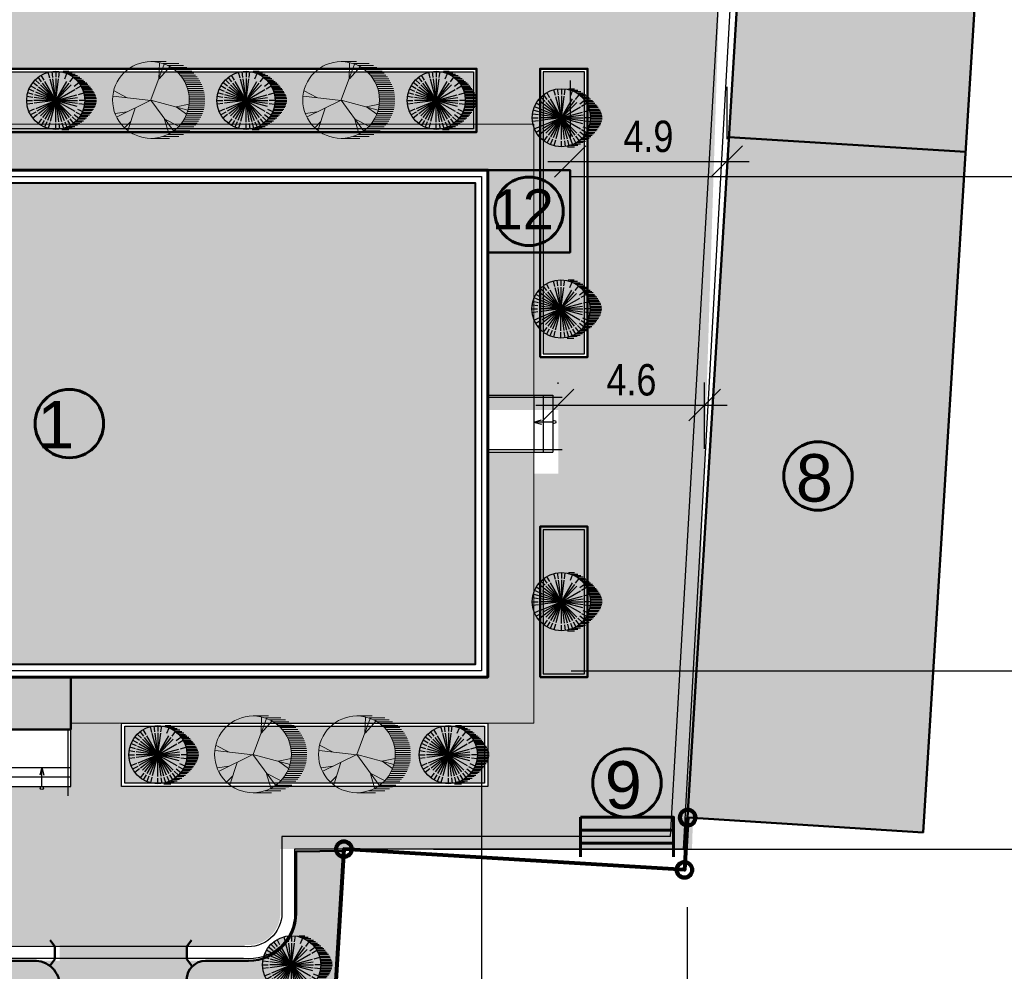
# Model space of a CAD drawing. Header units: millimetres. Extents: x -257011 to 237647566, y 2784933 to 6706507.
# Tile 420 of 451: x 10922837 to 10953897, y 5620638 to 5650669. Entities that reach past the tile are written whole.
import ezdxf

# ---------------------------------------------------------------- set-up
doc = ezdxf.new("R2010")
doc.units = ezdxf.units.MM
doc.header["$LTSCALE"] = 1000
doc.header["$PDMODE"] = 32
doc.header["$PDSIZE"] = 0.3
for name, color, linetype in [('(002) Рамка', 7, 'Continuous'), ('(022) Возд. Линии', 7, 'Continuous'), ('(040) Ограда', 7, 'Continuous'), ('TREE', 74, 'Continuous')]:
    doc.layers.add(name, color=color, linetype=linetype)
for name, color, linetype, lineweight in [('.', 7, 'Continuous', 15), ('expl', 234, 'Continuous', 13), ('Та', 250, 'Continuous', 25), ('Ф А С А Д', 250, 'Continuous', 15)]:
    doc.layers.add(name, color=color, linetype=linetype, lineweight=lineweight)
doc.styles.add('ATTR', font='romans.shx', dxfattribs={"width": 0.8, "height": 0.470416})
doc.styles.add('Roman', font='romans')
doc.styles.get("Standard").update_dxf_attribs({"font": 'ARIALN.TTF'})
doc.linetypes.add('FENCELINE1', pattern='A,6.35,-2.54,[133,ltypeshp.shx,S=2.54,R=0,X=-2.54,Y=0],-2.54,25.4', length=36.83)
doc.linetypes.add('KANALIS_K', pattern='A,1,["<",Standard,S=1.8,R=0,X=-0.9,Y=-0.9],3,-1,["К",Standard,S=1.8,R=0,X=-0.9,Y=-0.9],-1,10', length=16)
doc.dimstyles.new('ISO-25_WS', dxfattribs={"dimscale": 141.414141, "dimtxt": 7, "dimasz": 7, "dimexe": 5, "dimexo": 20, "dimgap": 2, "dimtad": 1, "dimdec": 0, "dimdsep": 46, "dimtxsty": 'Standard', "dimblk": 'OBLIQUE', "dimcen": 2.5, "dimdle": 5, "dimclrd": 5, "dimclre": 5, "dimclrt": 5, "dimadec": 0, "dimazin": 0, "dimtfac": 1, "dimtdec": 0, "dimtmove": 0, "dimatfit": 3, "dimldrblk": 'OBLIQUE', "dimfxl": 0, "dimtolj": 1, "dimtzin": 0, "dimlwd": 30, "dimlwe": 30, "dimarcsym": 0})
pattern_1 = [(95, (6816900.1, 6810363.82), (-275.171012, 230.895895), [127, -381]), (185, (6816957.82, 6810432.6), (-230.895895, -275.171012), [127, -381])]

# ---------------------------------------------------------------- blocks, each defined once
blk = doc.blocks.new('ergrtshjs')
at = {"layer": '(040) Ограда', "linetype": 'KANALIS_K', "ltscale": 1000}
h = blk.add_hatch(color=256, dxfattribs=at)
h.set_gradient(color1=(255, 0, 0), color2=(255, 0, 0), tint=0.41, name='INVSPHERICAL')
h.paths.add_polyline_path([(4220109, -1174872), (4193509, -1174872), (4193509, -1159672), (4220109, -1159672)])
h = blk.add_hatch(color=256, dxfattribs=at)
h.set_gradient(color1=(255, 0, 0), color2=(255, 0, 0), tint=0.41, name='INVSPHERICAL')
h.paths.add_polyline_path([(4202859, -1175272), (4205134, -1175272), (4207359, -1175272), (4207359, -1176922), (4202859, -1176922)])
at = {"layer": '.', "lineweight": 0, "ltscale": 1000}
h = blk.add_hatch(dxfattribs=at)
h.set_pattern_fill('AR-SAND', color=252, scale=10)
h.set_pattern_definition([(37.5, (0, -27743), (-16.000313, 489.413237), [0, -386.08, 0, -431.8, 0, -412.75]), (7.5, (0, -27743), (449.52328, 716.8251), [0, -208.28, 0, -347.98, 0, -133.35]), (327.5, (-312.4, -27743), (790.99237, 1.437185), [0, -127, 0, -457.2, 0, -596.9]), (317.5, (-312.4, -27743), (763.55645, 222.92932), [0, -63.5, 0, -299.72, 0, -342.9])])
h.paths.add_polyline_path([(4221959, -1157822), (4191659, -1157822), (4191659, -1165772), (4193109, -1165772), (4193109, -1159272), (4220509, -1159272), (4220509, -1166372), (4221959, -1166372)])
h.paths.add_polyline_path([(4193109, -1173772), (4191659, -1173772), (4191659, -1176722), (4196959, -1176722), (4196959, -1175272), (4193109, -1175272)])
h.paths.add_polyline_path([(4221959, -1171476), (4221959, -1168172), (4220509, -1168172), (4220509, -1175272), (4207359, -1175272), (4207359, -1176722), (4221959, -1176722)])
at = {"color": 0}
for p, q in [((4220509, -1166372), (4222559, -1166372)), ((4221959, -1166372), (4221959, -1168172)), ((4222259, -1166372), (4222259, -1168172)), ((4222559, -1166372), (4222559, -1168172)), ((4220509, -1168172), (4222559, -1168172))]:
    blk.add_line(p, q, dxfattribs=at)
at = {"color": 204, "linetype": 'FENCELINE1', "lineweight": 30, "ltscale": 20}
blk.add_line((4220509, -1168092), (4222859, -1168092), dxfattribs=at)
at = {"ltscale": 100}
blk.add_line((4207359, -1178722), (4207359, -1175379), dxfattribs=at)
at = {"lineweight": 30, "ltscale": 100}
for p, q in [((4207359, -1178722), (4207359, -1176472)), ((4202859, -1178122), (4207359, -1178122)), ((4202859, -1178422), (4207359, -1178422)), ((4202859, -1178722), (4207359, -1178722))]:
    blk.add_line(p, q, dxfattribs=at)
at = {"color": 204, "linetype": 'FENCELINE1', "lineweight": 30, "ltscale": 15}
blk.add_line((4207279, -1179022), (4207279, -1176922), dxfattribs=at)
at = {"lineweight": 0, "ltscale": 1000}
for points in [[(4191659, -1166372), (4191659, -1157822), (4221959, -1157822), (4221959, -1166372)], [(4221959, -1168172), (4221959, -1176722), (4207359, -1176722)]]:
    blk.add_lwpolyline(points, dxfattribs=at)
at = {"lineweight": 60, "ltscale": 1000}
blk.add_lwpolyline([(4193109, -1159272), (4220509, -1159272), (4220509, -1175272), (4193109, -1175272)], close=True, dxfattribs=at)
at = {"color": 1, "lineweight": 30, "ltscale": 1000}
blk.add_lwpolyline([(4193309, -1159472), (4220309, -1159472), (4220309, -1175072), (4193309, -1175072)], close=True, dxfattribs=at)
at = {"lineweight": 40, "ltscale": 1000}
blk.add_lwpolyline([(4193509, -1159672), (4220109, -1159672), (4220109, -1174872), (4193509, -1174872)], close=True, dxfattribs=at)
at = {"color": 204, "linetype": 'FENCELINE1', "lineweight": 30, "ltscale": 20}
blk.add_lwpolyline([(4222859, -1166452), (4220509, -1166452)], dxfattribs=at)
at = {"lineweight": 50, "ltscale": 1000}
blk.add_lwpolyline([(4207359, -1176922), (4202859, -1176922), (4202859, -1175272), (4207359, -1175272)], close=True, dxfattribs=at)
at = {"layer": 'expl', "lineweight": 30}
for p, q in [((4221959, -1167222), (4222202, -1167155)), ((4222558, -1167222), (4221959, -1167222)), ((4221959, -1167222), (4222202, -1167289)), ((4206444, -1178122), (4206377, -1178365)), ((4206444, -1178722), (4206444, -1178122)), ((4206444, -1178122), (4206511, -1178365))]:
    blk.add_line(p, q, dxfattribs=at)
for centre in [(4222608, -1167222), (4206444, -1178772)]:
    blk.add_circle(centre, 50, dxfattribs=at)
blk = doc.blocks.new('16')
h = blk.add_hatch(color=256)
h.dxf.hatch_style = 1
h.set_gradient(color1=(153, 204, 102), one_color=1, tint=1, name='SPHERICAL')
h.paths.add_polyline_path([(16382639, 10776741, 1), (16386324, 10776741, 1)])
blk.add_circle((16384481, 10776741), 1842)
at = {"layer": 'TREE'}
for p, q in [((16383746, 10778014), (16383560, 10778336)), ((16384102, 10778156), (16384005, 10778520)), ((16384290, 10778196), (16384241, 10778567)), ((16384481, 10778583), (16384481, 10778214)), ((16384673, 10778196), (16384722, 10778567)), ((16384938, 10778583), (16385310, 10778583)), ((16385044, 10778100), (16385186, 10778442)), ((16385074, 10778491), (16385524, 10778491)), ((16385282, 10778398), (16385700, 10778398)), ((16385450, 10778306), (16385862, 10778306)), ((16383317, 10777634), (16383020, 10777862)), ((16383442, 10777780), (16383179, 10778043)), ((16383584, 10777909), (16383360, 10778202)), ((16384481, 10776741), (16383504, 10777717)), ((16384481, 10776741), (16383643, 10777834)), ((16384481, 10776741), (16383791, 10777937)), ((16384481, 10776741), (16384124, 10778075)), ((16384481, 10776741), (16384302, 10778103)), ((16384481, 10778122), (16384481, 10776741)), ((16384481, 10776741), (16384661, 10778103)), ((16384481, 10776741), (16385172, 10777937)), ((16384481, 10776741), (16385320, 10777834)), ((16384481, 10776741), (16385458, 10777717)), ((16385378, 10777909), (16385603, 10778202)), ((16385595, 10778214), (16385999, 10778214)), ((16385646, 10777634), (16385943, 10777862)), ((16385701, 10778122), (16386115, 10778122)), ((16385799, 10778030), (16386226, 10778030)), ((16385881, 10777938), (16386324, 10777938)), ((16385956, 10777846), (16386436, 10777846)), ((16386517, 10777754), (16386019, 10777754)), ((16383056, 10777122), (16382702, 10777217)), ((16383119, 10777305), (16382780, 10777445)), ((16383208, 10777476), (16382886, 10777662)), ((16384481, 10776741), (16383147, 10777098)), ((16384481, 10776741), (16383207, 10777268)), ((16384481, 10776741), (16383285, 10777431)), ((16384481, 10776741), (16383384, 10777583)), ((16384481, 10776741), (16385678, 10777431)), ((16384481, 10776741), (16385816, 10777098)), ((16385755, 10777476), (16386077, 10777662)), ((16385907, 10777122), (16386261, 10777217)), ((16386085, 10777662), (16386598, 10777662)), ((16386124, 10777569), (16386671, 10777569)), ((16386744, 10777477), (16386171, 10777477)), ((16386812, 10777385), (16386207, 10777385)), ((16386238, 10777293), (16386872, 10777293)), ((16386924, 10777201), (16386269, 10777201)), ((16386289, 10777109), (16386975, 10777109)), ((16382639, 10776741), (16383008, 10776741)), ((16383020, 10776933), (16382655, 10776981)), ((16383020, 10776548), (16382655, 10776500)), ((16384481, 10776741), (16383100, 10776741)), ((16384481, 10776741), (16383114, 10776920)), ((16384481, 10776741), (16383114, 10776561)), ((16384481, 10776741), (16383207, 10776213)), ((16384481, 10776741), (16383285, 10776050)), ((16384481, 10776741), (16383384, 10775898)), ((16384481, 10776741), (16383504, 10775764)), ((16384481, 10776741), (16383643, 10775648)), ((16384481, 10776741), (16383791, 10775544)), ((16384481, 10776741), (16383956, 10775471)), ((16384481, 10776741), (16384124, 10775406)), ((16384481, 10776741), (16385848, 10776920)), ((16384481, 10776741), (16385863, 10776741)), ((16384481, 10776741), (16385458, 10775764)), ((16384481, 10776741), (16385816, 10776383)), ((16384481, 10776741), (16385678, 10776050)), ((16384481, 10776741), (16385848, 10776561)), ((16384481, 10776741), (16385320, 10775648)), ((16384481, 10776741), (16385172, 10775544)), ((16384481, 10776741), (16384839, 10775406)), ((16384481, 10776741), (16385007, 10775471)), ((16384481, 10776741), (16384661, 10775378)), ((16384481, 10775359), (16384481, 10776741)), ((16385942, 10776548), (16386308, 10776500)), ((16386324, 10776741), (16385955, 10776741)), ((16387013, 10777017), (16386304, 10777017)), ((16387005, 10776464), (16386305, 10776464)), ((16386313, 10776556), (16387035, 10776556)), ((16386316, 10776925), (16387043, 10776925)), ((16387056, 10776833), (16386320, 10776833)), ((16387056, 10776648), (16386324, 10776648)), ((16386328, 10776741), (16387065, 10776741)), ((16383119, 10776176), (16382780, 10776036)), ((16383208, 10776005), (16382886, 10775819)), ((16383317, 10775847), (16383020, 10775619)), ((16385646, 10775847), (16385943, 10775619)), ((16385755, 10776005), (16386077, 10775819)), ((16385844, 10776176), (16386183, 10776036)), ((16386081, 10775819), (16386603, 10775819)), ((16386680, 10775912), (16386132, 10775912)), ((16386171, 10776004), (16386744, 10776004)), ((16386812, 10776096), (16386211, 10776096)), ((16386242, 10776188), (16386872, 10776188)), ((16386928, 10776280), (16386262, 10776280)), ((16386285, 10776372), (16386975, 10776372)), ((16383584, 10775572), (16383360, 10775279)), ((16383746, 10775467), (16383560, 10775145)), ((16383918, 10775381), (16383776, 10775039)), ((16384102, 10775325), (16384005, 10774961)), ((16384481, 10774898), (16384481, 10775267)), ((16384673, 10775285), (16384722, 10774914)), ((16384861, 10775325), (16384958, 10774961)), ((16385044, 10775381), (16385186, 10775039)), ((16385217, 10775467), (16385402, 10775145)), ((16385378, 10775572), (16385603, 10775279)), ((16385521, 10775701), (16385784, 10775438)), ((16385587, 10775267), (16385995, 10775267)), ((16386119, 10775359), (16385697, 10775359)), ((16385795, 10775451), (16386230, 10775451)), ((16386333, 10775543), (16385881, 10775543)), ((16385956, 10775635), (16386427, 10775635)), ((16386517, 10775727), (16386023, 10775727)), ((16384868, 10774898), (16385306, 10774898)), ((16385511, 10774991), (16385058, 10774991)), ((16385310, 10775083), (16385695, 10775083)), ((16385849, 10775175), (16385446, 10775175))]:
    blk.add_line(p, q, dxfattribs=at)
at = {"layer": 'TREE', "style": 'ATTR', "width": 0.8, "flags": 9}
blk.add_attdef('ESTCODE', (16384481, 10776741), '', height=21.5, dxfattribs=at)
blk = doc.blocks.new('17')
at = {"layer": 'TREE', "color": 68, "lineweight": 20, "true_color": 0x306100}
for p, q in [((16375547, 10777897), (16376284, 10777897)), ((16375547, 10776055), (16376189, 10777778)), ((16375932, 10777072), (16375955, 10777838)), ((16375943, 10777072), (16376470, 10777658)), ((16376140, 10777805), (16376884, 10777805)), ((16376347, 10777713), (16377104, 10777713)), ((16376516, 10777620), (16377265, 10777620)), ((16376661, 10777528), (16377389, 10777528)), ((16376767, 10777436), (16377515, 10777436)), ((16376865, 10777344), (16377610, 10777344)), ((16376947, 10777252), (16377692, 10777252)), ((16377022, 10777160), (16377766, 10777160)), ((16377829, 10777068), (16377084, 10777068)), ((16377151, 10776976), (16377888, 10776976)), ((16374374, 10776171), (16373777, 10776487)), ((16377190, 10776884), (16377939, 10776884)), ((16377982, 10776792), (16377237, 10776792)), ((16378017, 10776699), (16377272, 10776699)), ((16377304, 10776607), (16378052, 10776607)), ((16378077, 10776515), (16377335, 10776515)), ((16375545, 10776036), (16373730, 10776246)), ((16375545, 10776051), (16373917, 10775240)), ((16375545, 10776051), (16377325, 10775571)), ((16375545, 10776051), (16376623, 10774580)), ((16377355, 10776423), (16378098, 10776423)), ((16378111, 10776331), (16377369, 10776331)), ((16377381, 10776239), (16378126, 10776239)), ((16378126, 10776147), (16377386, 10776147)), ((16377394, 10776055), (16378126, 10776055)), ((16374784, 10775661), (16374433, 10774595)), ((16376751, 10775721), (16377384, 10775856)), ((16376763, 10775721), (16377255, 10775376)), ((16378080, 10775594), (16377327, 10775594)), ((16377351, 10775686), (16378099, 10775686)), ((16378115, 10775778), (16377370, 10775778)), ((16377378, 10775870), (16378127, 10775870)), ((16378126, 10775963), (16377390, 10775963)), ((16374386, 10775481), (16373835, 10775406)), ((16376201, 10775120), (16376400, 10774445)), ((16376213, 10775135), (16376868, 10774805)), ((16377147, 10775134), (16377884, 10775134)), ((16377939, 10775226), (16377198, 10775226)), ((16377237, 10775318), (16377982, 10775318)), ((16378017, 10775410), (16377276, 10775410)), ((16377308, 10775502), (16378050, 10775502)), ((16374561, 10775000), (16374292, 10774730)), ((16377515, 10774673), (16376763, 10774673)), ((16376861, 10774765), (16377610, 10774765)), ((16377696, 10774857), (16376947, 10774857)), ((16377022, 10774949), (16377766, 10774949)), ((16377829, 10775042), (16377088, 10775042)), ((16375547, 10774213), (16376438, 10774213)), ((16376888, 10774305), (16376124, 10774305)), ((16376376, 10774397), (16377108, 10774397)), ((16377265, 10774489), (16376512, 10774489)), ((16376652, 10774581), (16377414, 10774581))]:
    blk.add_line(p, q, dxfattribs=at)
blk.add_circle((16375547, 10776055), 1842, dxfattribs=at)
at = {"layer": 'TREE', "color": 68, "lineweight": 20, "true_color": 0x306100, "style": 'ATTR', "width": 0.8, "flags": 9}
blk.add_attdef('ESTCODE', (16375545, 10776051), '', height=21.5, dxfattribs=at)
blk = doc.blocks.new('_Oblique')
at = {"color": 0, "linetype": 'ByBlock', "lineweight": -2}
blk.add_line((-0.5, -0.5), (0.5, 0.5), dxfattribs=at)
blk = doc.blocks.new('*D1649')
at = {"color": 5, "lineweight": 30, "transparency": 16777216}
for p, q in [((10911402, 5627294), (10911402, 5609506)), ((10937402, 5627294), (10937402, 5609506)), ((10910695, 5610213), (10938109, 5610213))]:
    blk.add_line(p, q, dxfattribs=at)
at = {"layer": 'Defpoints', "color": 0, "lineweight": 50, "transparency": 16777216}
for p in [(10911402, 5630123), (10937402, 5630123), (10937402, 5610213)]:
    blk.add_point(p, dxfattribs=at)
at = {"color": 5, "lineweight": 30, "transparency": 16777216, "xscale": 989.89898989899, "yscale": 989.89898989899, "zscale": 989.89898989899, "rotation": 180}
blk.add_blockref('_Oblique', (10911402, 5610213), dxfattribs=at)
at = {"color": 5, "lineweight": 30, "transparency": 16777216, "xscale": 989.89898989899, "yscale": 989.89898989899, "zscale": 989.89898989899}
blk.add_blockref('_Oblique', (10937402, 5610213), dxfattribs=at)
at = {"color": 5, "lineweight": 50, "transparency": 16777216, "insert": (10924402, 5611001), "char_height": 989.9, "attachment_point": 5, "bg_fill": 1, "box_fill_scale": 1.1, "bg_fill_color": 255, "bg_fill_transparency": 0}
blk.add_mtext('\\A1;26.0', dxfattribs=at)
blk = doc.blocks.new('*D1652')
at = {"color": 5, "lineweight": 30, "ltscale": 1000, "transparency": 16777216}
for p, q in [((10957250, 5629416), (10957250, 5646430)), ((10940230, 5645723), (10957957, 5645723)), ((10940230, 5630123), (10957957, 5630123))]:
    blk.add_line(p, q, dxfattribs=at)
at = {"layer": 'Defpoints', "color": 0, "lineweight": 50, "ltscale": 1000, "transparency": 16777216}
for p in [(10937402, 5645723), (10957250, 5645723), (10937402, 5630123)]:
    blk.add_point(p, dxfattribs=at)
at = {"color": 5, "lineweight": 30, "ltscale": 1000, "transparency": 16777216, "xscale": 989.89898989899, "yscale": 989.89898989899, "zscale": 989.89898989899}
for p, rotation in [((10957250, 5645723), 90), ((10957250, 5630123), 270)]:
    blk.add_blockref('_Oblique', p, dxfattribs=dict(at, rotation=rotation))
at = {"color": 5, "lineweight": 50, "ltscale": 1000, "transparency": 16777216, "insert": (10956462, 5637923), "char_height": 989.9, "attachment_point": 5, "rotation": 90, "bg_fill": 1, "box_fill_scale": 1.1, "bg_fill_color": 255, "bg_fill_transparency": 0}
blk.add_mtext('\\A1;15.6', dxfattribs=at)
blk = doc.blocks.new('*D1722')
at = {"color": 5, "lineweight": 30, "ltscale": 1000, "transparency": 16777216}
for p, q in [((10957250, 5645016), (10957250, 5653835)), ((10942843, 5653127), (10957957, 5653127)), ((10940230, 5645723), (10957957, 5645723))]:
    blk.add_line(p, q, dxfattribs=at)
at = {"layer": 'Defpoints', "color": 0, "lineweight": 50, "ltscale": 1000, "transparency": 16777216}
for p in [(10940015, 5653127), (10957250, 5653127), (10937402, 5645723)]:
    blk.add_point(p, dxfattribs=at)
at = {"color": 5, "lineweight": 30, "ltscale": 1000, "transparency": 16777216, "xscale": 989.89898989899, "yscale": 989.89898989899, "zscale": 989.89898989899}
for p, rotation in [((10957250, 5653127), 90), ((10957250, 5645723), 270)]:
    blk.add_blockref('_Oblique', p, dxfattribs=dict(at, rotation=rotation))
at = {"color": 5, "lineweight": 50, "ltscale": 1000, "transparency": 16777216, "insert": (10956472, 5649425), "char_height": 989.9, "attachment_point": 5, "rotation": 90, "bg_fill": 1, "box_fill_scale": 1.1, "bg_fill_color": 255, "bg_fill_transparency": 0}
blk.add_mtext('\\A1;7.4', dxfattribs=at)
blk = doc.blocks.new('*D1653')
at = {"color": 5, "lineweight": 30, "ltscale": 1000, "transparency": 16777216}
for p, q in [((10957250, 5630830), (10957250, 5623786)), ((10940230, 5630123), (10957957, 5630123)), ((10935886, 5624493), (10957957, 5624493))]:
    blk.add_line(p, q, dxfattribs=at)
at = {"layer": 'Defpoints', "color": 0, "lineweight": 50, "ltscale": 1000, "transparency": 16777216}
for p in [(10937402, 5630123), (10933058, 5624493), (10957250, 5624493)]:
    blk.add_point(p, dxfattribs=at)
at = {"color": 5, "lineweight": 30, "ltscale": 1000, "transparency": 16777216, "xscale": 989.89898989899, "yscale": 989.89898989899, "zscale": 989.89898989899}
for p, rotation in [((10957250, 5630123), 90), ((10957250, 5624493), 270)]:
    blk.add_blockref('_Oblique', p, dxfattribs=dict(at, rotation=rotation))
at = {"color": 5, "lineweight": 50, "ltscale": 1000, "transparency": 16777216, "insert": (10956462, 5627308), "char_height": 989.9, "attachment_point": 5, "rotation": 90, "bg_fill": 1, "box_fill_scale": 1.1, "bg_fill_color": 255, "bg_fill_transparency": 0}
blk.add_mtext('\\A1;5.6', dxfattribs=at)
blk = doc.blocks.new('drgsths')
at = {"layer": '.', "lineweight": 50, "ltscale": 1000, "transparency": 33554687}
h = blk.add_hatch(dxfattribs=at)
h.set_pattern_fill('ANGLE', color=1)
h.set_pattern_definition([(0, (0, 0), (0, 6.985), [5.08, -1.905]), (90, (0, 0), (-6.985, 4e-16), [5.08, -1.905])])
h.paths.add_polyline_path([(4229375, -1243761), (4226437, -1243761), (4226437, -1244168), (4229375, -1244168)])
h.paths.add_polyline_path([(4229375, -1244168), (4226437, -1244168), (4226437, -1244576), (4229375, -1244576)])
at = {"lineweight": 60}
for points in [[(4226437, -1243761), (4229375, -1243761), (4229375, -1244168), (4226437, -1244168)], [(4226437, -1244168), (4229375, -1244168), (4229375, -1244576), (4226437, -1244576)]]:
    blk.add_lwpolyline(points, close=True, dxfattribs=at)
for points in [[(4226437, -1243761), (4226437, -1245013)], [(4229375, -1243761), (4229375, -1245013)]]:
    blk.add_lwpolyline(points, dxfattribs=at)
blk = doc.blocks.new('*D1738')
at = {"color": 5, "lineweight": 30, "ltscale": 1000, "transparency": 16777216}
for p, q in [((10939827, 5639176), (10939827, 5639217)), ((10944444, 5637127), (10944444, 5639217)), ((10939120, 5638509), (10945151, 5638509))]:
    blk.add_line(p, q, dxfattribs=at)
at = {"layer": 'Defpoints', "color": 0, "lineweight": 50, "ltscale": 1000, "transparency": 16777216}
for p in [(10944444, 5638509), (10939827, 5636348), (10944444, 5634298)]:
    blk.add_point(p, dxfattribs=at)
at = {"color": 5, "lineweight": 30, "ltscale": 1000, "transparency": 16777216, "xscale": 989.89898989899, "yscale": 989.89898989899, "zscale": 989.89898989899, "rotation": 180}
blk.add_blockref('_Oblique', (10939827, 5638509), dxfattribs=at)
at = {"color": 5, "lineweight": 30, "ltscale": 1000, "transparency": 16777216, "xscale": 989.89898989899, "yscale": 989.89898989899, "zscale": 989.89898989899}
blk.add_blockref('_Oblique', (10944444, 5638509), dxfattribs=at)
at = {"color": 5, "lineweight": 50, "ltscale": 1000, "transparency": 16777216, "insert": (10942135, 5639298), "char_height": 989.9, "attachment_point": 5, "bg_fill": 1, "box_fill_scale": 1.1, "bg_fill_color": 255, "bg_fill_transparency": 0}
blk.add_mtext('\\A1;4.6', dxfattribs=at)
blk = doc.blocks.new('*D1739')
at = {"color": 5, "lineweight": 30, "ltscale": 1000, "transparency": 16777216}
for p, q in [((10940202, 5648751), (10940202, 5646900)), ((10945139, 5648551), (10945139, 5646900)), ((10939495, 5646193), (10945846, 5646193))]:
    blk.add_line(p, q, dxfattribs=at)
at = {"layer": 'Defpoints', "color": 0, "lineweight": 50, "ltscale": 1000, "transparency": 16777216}
for p in [(10945139, 5646193), (10940202, 5645923), (10945139, 5645723)]:
    blk.add_point(p, dxfattribs=at)
at = {"color": 5, "lineweight": 30, "ltscale": 1000, "transparency": 16777216, "xscale": 989.89898989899, "yscale": 989.89898989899, "zscale": 989.89898989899, "rotation": 180}
blk.add_blockref('_Oblique', (10940202, 5646193), dxfattribs=at)
at = {"color": 5, "lineweight": 30, "ltscale": 1000, "transparency": 16777216, "xscale": 989.89898989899, "yscale": 989.89898989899, "zscale": 989.89898989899}
blk.add_blockref('_Oblique', (10945139, 5646193), dxfattribs=at)
at = {"color": 5, "lineweight": 50, "ltscale": 1000, "transparency": 16777216, "insert": (10942670, 5646981), "char_height": 989.9, "attachment_point": 5, "bg_fill": 1, "box_fill_scale": 1.1, "bg_fill_color": 255, "bg_fill_transparency": 0}
blk.add_mtext('\\A1;4.9', dxfattribs=at)
blk = doc.blocks.new('*D1709')
at = {"color": 5, "lineweight": 30, "ltscale": 1000, "transparency": 16777216}
for p, q in [((10937402, 5627294), (10937402, 5609506)), ((10943894, 5622662), (10943894, 5609506)), ((10936695, 5610213), (10944601, 5610213))]:
    blk.add_line(p, q, dxfattribs=at)
at = {"layer": 'Defpoints', "color": 0, "lineweight": 50, "ltscale": 1000, "transparency": 16777216}
for p in [(10937402, 5630123), (10943894, 5625490), (10943894, 5610213)]:
    blk.add_point(p, dxfattribs=at)
at = {"color": 5, "lineweight": 30, "ltscale": 1000, "transparency": 16777216, "xscale": 989.89898989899, "yscale": 989.89898989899, "zscale": 989.89898989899, "rotation": 180}
blk.add_blockref('_Oblique', (10937402, 5610213), dxfattribs=at)
at = {"color": 5, "lineweight": 30, "ltscale": 1000, "transparency": 16777216, "xscale": 989.89898989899, "yscale": 989.89898989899, "zscale": 989.89898989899}
blk.add_blockref('_Oblique', (10943894, 5610213), dxfattribs=at)
at = {"color": 5, "lineweight": 50, "ltscale": 1000, "transparency": 16777216, "insert": (10940648, 5611001), "char_height": 989.9, "attachment_point": 5, "bg_fill": 1, "box_fill_scale": 1.1, "bg_fill_color": 255, "bg_fill_transparency": 0}
blk.add_mtext('\\A1;6.3', dxfattribs=at)

msp = doc.modelspace()

# ---------------------------------------------------------------- hatches: boundary and pattern name
at = {"layer": '(040) Ограда', "linetype": 'KANALIS_K', "ltscale": 1000}
h = msp.add_hatch(color=256, dxfattribs=at)
h.set_gradient(color1=(255, 0, 0), color2=(255, 0, 0), tint=0.41, name='INVSPHERICAL')
h.paths.add_polyline_path([(10937601.617, 5645922.695), (10937601.617, 5643322.695), (10940201.617, 5643322.695), (10940201.617, 5645922.695)])
at = {"lineweight": 15, "true_color": 0x8c9ba1}
h = msp.add_hatch(dxfattribs=at)
h.set_pattern_fill('JIS_LC_20', color=252, scale=5.3)
h.set_pattern_definition([(45, (6816900.1, 6810363.82), (-74.9533188, 74.9533188), []), (45, (6816902.22, 6810363.82), (-74.9533188, 74.9533188), [])])
h.paths.add_polyline_path([(10949054.912, 5609589.175), (10869324.642, 5613525.194, -0.371625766), (10865934.427, 5617156.727), (10864382.699, 5679180.908), (10862393.585, 5697860.448), (10860440.595, 5708244.362, -0.454020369), (10865299.559, 5714779.951), (10956571.286, 5714163.694), (10956533.003, 5717464.867), (10862970.379, 5718777.002), (10857027.402, 5720477.258), (10855567.986, 5725561.65), (10850974.633, 5724061.49), (10854690.613, 5711602.332), (10857772.591, 5697164.426), (10859791.032, 5678467.115), (10860513.541, 5658523.631), (10857383.359, 5657416.739), (10854734.77, 5657464.858), (10854493.998, 5653807.257), (10858202.033, 5653759.139), (10860812.146, 5653067.301), (10861209.661, 5601080.872), (10866159.982, 5601003.584), (10866184.097, 5606238.709, -0.403368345), (10868276.08, 5608600.33), (10948872.214, 5604512.549)])
at = {"linetype": 'KANALIS_K', "ltscale": 1000}
h = msp.add_hatch(dxfattribs=at)
h.set_pattern_fill('JIS_STN_1E', color=252, scale=450, angle=266, style=0)
h.set_pattern_definition([(311, (6816900.1, 6810363.8), (339.61931, 295.226563), []), (311, (6816877.97, 6810047.34), (339.61931, 295.226563), [450, -225])])
h.paths.add_polyline_path([(10906419.911, 5680307.182), (10915429.794, 5680307.182), (10915429.794, 5692839.709), (10890830.402, 5692839.709), (10890830.402, 5635091.526), (10906419.911, 5635091.526)])
h.paths.add_polyline_path([(10953665.128, 5662331.282), (10946177.879, 5662792.199), (10945214.705, 5646963.018), (10952676.124, 5646496.981)])
h.paths.add_polyline_path([(10952676.124, 5646496.981), (10945214.705, 5646963.018), (10943908.072, 5625489.293), (10951334.638, 5625019.303)])
h.paths.add_polyline_path([(10878330.589, 5629647.256), (10868461.908, 5630257.729), (10868201.442, 5626412.879), (10878070.123, 5625802.406)])
h.paths.add_polyline_path([(10938994.437, 5710443.92), (10932990.942, 5710613.56), (10931258.121, 5710656.282), (10931086.686, 5704473.566), (10938822.83, 5704254.966)])
at = {"ltscale": 1000}
h = msp.add_hatch(dxfattribs=at)
h.set_pattern_fill('AR-SAND', color=252, scale=15, angle=266, style=0)
h.set_pattern_definition([(303.5, (6574438.94, 6904675.55), (734.005765, -27.26761), [0, -579.12, 0, -647.7, 0, -619.125]), (273.5, (6574438.9, 6904675.6), (1025.58269, -747.64719), [0, -312.42, 0, -521.97, 0, -200.025]), (233.5, (6574471.6, 6905143.04), (-80.61473, -1183.74871), [0, -190.5, 0, -685.8, 0, -895.35]), (223.5, (6574471.6, 6905143), (253.6849, -1165.87085), [0, -95.25, 0, -449.58, 0, -514.35])])
edge = h.paths.add_edge_path()
edge.add_line((10940195.119, 5653127.52), (10938101.617, 5653127.221))
edge.add_line((10938101.617, 5653127.221), (10938101.617, 5655727.15))
edge.add_line((10938101.617, 5655727.15), (10933101.617, 5655727.15))
edge.add_line((10933101.617, 5655727.15), (10933101.617, 5653126.507))
edge.add_line((10933101.617, 5653126.507), (10927419.911, 5653124.409))
edge.add_line((10927419.911, 5653124.409), (10927419.911, 5653624.409))
edge.add_line((10927419.911, 5653624.409), (10923219.911, 5653624.409))
edge.add_line((10923219.911, 5653624.409), (10923219.911, 5653123.809))
edge.add_line((10923219.911, 5653123.809), (10906419.911, 5653122.695))
edge.add_line((10906419.911, 5653122.695), (10906419.911, 5635091.526))
edge.add_line((10906419.911, 5635091.526), (10890830.402, 5635091.526))
edge.add_line((10890830.402, 5635091.526), (10890830.402, 5633923.482))
edge.add_line((10890830.402, 5633923.482), (10881335.701, 5633923.482))
edge.add_line((10881335.701, 5633923.482), (10881335.701, 5627872.08))
edge.add_arc((10882335.701, 5627891.719), 1000.193, 181.1250562, 270)
edge.add_line((10882335.701, 5626891.526), (10905201.617, 5626891.526))
edge.add_arc((10905201.617, 5625891.526), 1000, 0, 90, ccw=False)
edge.add_line((10906201.617, 5625891.526), (10906201.617, 5622472.695))
edge.add_arc((10907201.617, 5622472.695), 1000, 180, 270)
edge.add_line((10907201.617, 5621472.695), (10924101.617, 5621472.695))
edge.add_line((10924101.617, 5621472.695), (10924101.617, 5613323.464))
edge.add_line((10924101.617, 5613323.464), (10928101.617, 5613323.464))
edge.add_line((10928101.617, 5613323.464), (10928101.617, 5621472.695))
edge.add_line((10928101.617, 5621472.695), (10929927.017, 5621472.695))
edge.add_arc((10930050.187, 5622472.695), 1007.557, 262.9782648, 360)
edge.add_line((10931057.743, 5622472.695), (10931057.743, 5624492.932))
edge.add_line((10931057.743, 5624492.932), (10944044.952, 5624492.932))
edge.add_line((10944044.952, 5624492.932), (10944960.257, 5653127.15))
edge.add_line((10944960.257, 5653127.15), (10940195.119, 5653127.52))
h.paths.add_polyline_path([(10937601.617, 5655227.15), (10937601.617, 5653127.15), (10933601.617, 5653127.15), (10933601.617, 5655227.15)], flags=16)
h.paths.add_polyline_path([(10940751.617, 5649122.695), (10940751.617, 5640023.05), (10939251.617, 5640023.05), (10939251.617, 5649122.695)], flags=16)
h.paths.add_polyline_path([(10937251.617, 5649122.695), (10937251.617, 5647122.695), (10911201.617, 5647122.695), (10911201.617, 5650122.695), (10914201.617, 5650122.695), (10914201.617, 5649122.695)], flags=16)
h.paths.add_polyline_path([(10937601.617, 5645922.695), (10937601.726, 5638348.071), (10939826.724, 5638347.695), (10939826.724, 5636347.695), (10937601.617, 5636347.695), (10937601.617, 5629922.695), (10937601.617, 5629922.695), (10924451.617, 5629922.695), (10926051.617, 5628472.695), (10937601.617, 5628472.695), (10937601.617, 5626472.695), (10926051.617, 5626472.695), (10926051.617, 5628384.81), (10924451.617, 5629814.316), (10924451.617, 5626472.695), (10920951.617, 5626472.695), (10911201.617, 5626472.695), (10911201.617, 5628472.695), (10915049.191, 5628472.695), (10915054.043, 5629922.695), (10911201.617, 5629922.695), (10911201.617, 5636347.695), (10908976.509, 5636347.695), (10908976.509, 5638347.695), (10911201.617, 5638347.695), (10911201.617, 5645922.695)], flags=16)
edge = h.paths.add_edge_path(flags=16)
edge.add_line((10905645.112, 5631891.526), (10899723.848, 5631891.526))
edge.add_line((10899723.848, 5631891.526), (10899723.848, 5633391.526))
edge.add_line((10899723.848, 5633391.526), (10906419.911, 5633391.526))
edge.add_line((10906419.911, 5633391.526), (10906419.911, 5632693.591))
edge.add_arc((10905644.315, 5632667.559), 776.033, -89.941131, 1.9223889, ccw=False)
edge = h.paths.add_edge_path(flags=16)
edge.add_arc((10891233.151, 5632293.459), 402.768, 180.5632499, 273.6900317, ccw=False)
edge.add_line((10890830.402, 5632289.5), (10890830.402, 5632855.8))
edge.add_line((10890830.402, 5632855.8), (10893731.478, 5632855.8))
edge.add_line((10893731.478, 5632855.8), (10893731.478, 5633391.526))
edge.add_line((10893731.478, 5633391.526), (10896604.068, 5633391.526))
edge.add_line((10896604.068, 5633391.526), (10896604.068, 5631891.526))
edge.add_line((10896604.068, 5631891.526), (10891259.073, 5631891.526))
h.paths.add_polyline_path([(10881474.905, 5646091.069), (10872778.207, 5646091.069), (10872778.207, 5649191.069), (10868178.207, 5649191.069), (10868178.207, 5647991.069), (10871578.207, 5647991.069), (10871578.207, 5643091.069), (10868178.207, 5643091.069), (10868178.207, 5641891.069), (10872778.207, 5641891.069), (10872778.207, 5643591.069), (10881446.303, 5643591.069)])
at = {"lineweight": 50}
h = msp.add_hatch(color=1, dxfattribs=at)
h.set_gradient(color1=(255, 255, 255), one_color=1, tint=1)
h.paths.add_polyline_path([(10937820.944, 5644622.695, 1), (10939982.29, 5644622.695, 1)])
h = msp.add_hatch(color=1, dxfattribs=at)
h.set_gradient(color1=(255, 255, 255), one_color=1, tint=1)
h.paths.add_polyline_path([(10923320.944, 5637922.695, 1), (10925482.29, 5637922.695, 1)])
h = msp.add_hatch(color=1, dxfattribs=at)
h.set_gradient(color1=(255, 255, 255), one_color=1, tint=1)
h.paths.add_polyline_path([(10946939.247, 5636270.364, 1), (10949100.593, 5636270.364, 1)])
h = msp.add_hatch(color=1, dxfattribs=at)
h.set_gradient(color1=(255, 255, 255), one_color=1, tint=1)
h.paths.add_polyline_path([(10940914.556, 5626580.13, 1), (10943075.902, 5626580.13, 1)])
at = {"layer": 'Ф А С А Д', "linetype": 'KANALIS_K', "ltscale": 1000}
h = msp.add_hatch(dxfattribs=at)
h.set_pattern_fill('CROSS', color=92, scale=40, angle=95)
h.set_pattern_definition(pattern_1)
edge = h.paths.add_edge_path()
edge.add_arc((10930051.059, 5622471.983), 1506.684, -95.6793111, 0.0270621, ccw=False)
edge.add_line((10929901.957, 5620972.695), (10928101.617, 5620972.695))
edge.add_line((10928101.617, 5620972.695), (10928101.617, 5613112.979))
edge.add_line((10928101.617, 5613112.979), (10924101.617, 5613323.464))
edge.add_line((10924101.617, 5613323.464), (10924101.617, 5620972.695))
edge.add_line((10924101.617, 5620972.695), (10907159.828, 5620973.277))
edge.add_arc((10907201.617, 5622472.695), 1500, 180, 268.403588, ccw=False)
edge.add_line((10905701.617, 5622472.695), (10905701.617, 5626368.76))
edge.add_arc((10905224.981, 5626413.377), 478.719, 354.6521972, 452.7974903)
edge.add_line((10905201.617, 5626891.526), (10882335.701, 5626891.526))
edge.add_arc((10882335.701, 5627891.719), 1000.193, 181.1250562, 270, ccw=False)
edge.add_line((10881335.701, 5627872.08), (10881335.701, 5633923.482))
edge.add_line((10881335.701, 5633923.482), (10881446.303, 5643591.069))
edge.add_line((10881446.303, 5643591.069), (10872778.207, 5643591.069))
edge.add_line((10872778.207, 5643591.069), (10872778.207, 5641891.069))
edge.add_line((10872778.207, 5641891.069), (10868276.953, 5641891.069))
edge.add_line((10868276.953, 5641891.069), (10868461.908, 5630257.729))
edge.add_line((10868461.908, 5630257.729), (10878330.589, 5629647.256))
edge.add_line((10878330.589, 5629647.256), (10878070.123, 5625802.406))
edge.add_line((10878070.123, 5625802.406), (10868201.442, 5626412.879))
edge.add_line((10868201.442, 5626412.879), (10868677.447, 5617605.736))
edge.add_line((10868677.447, 5617605.736), (10873013.896, 5616011.769))
edge.add_line((10873013.896, 5616011.769), (10932358.478, 5612888.977))
edge.add_line((10932358.478, 5612888.977), (10933054.4, 5624437.442))
edge.add_line((10933054.4, 5624437.442), (10931557.743, 5624422.585))
edge.add_line((10931557.743, 5624422.585), (10931557.743, 5622472.695))
h.paths.add_polyline_path([(10872778.207, 5646091.069), (10881474.905, 5646091.069), (10881595.157, 5656602.069), (10868044.746, 5656496.533), (10868178.207, 5649191.069), (10872778.207, 5649191.069)])
h = msp.add_hatch(dxfattribs=at)
h.set_pattern_fill('CROSS', color=92, scale=40, angle=95)
h.set_pattern_definition(pattern_1)
edge = h.paths.add_edge_path()
edge.add_line((10919451.617, 5628372.695), (10911301.617, 5628372.695))
edge.add_line((10911301.617, 5628372.695), (10911301.617, 5627473.584))
edge.add_arc((10912219.259, 5627490.337), 917.795, 181.0459102, 271.0459102)
edge.add_line((10912236.012, 5626572.695), (10919451.617, 5626572.695))
edge.add_line((10919451.617, 5626572.695), (10919451.617, 5627172.695))
edge.add_line((10919451.617, 5627172.695), (10919451.617, 5628372.695))
h.paths.add_polyline_path([(10937501.617, 5628372.695), (10926151.617, 5628372.695), (10926151.617, 5626572.695), (10937501.617, 5626572.695)])
h.paths.add_polyline_path([(10940651.617, 5649022.695), (10939351.617, 5649022.695), (10939351.617, 5640123.05), (10940651.617, 5640123.05)])
h.paths.add_polyline_path([(10937151.617, 5649022.695), (10914101.617, 5649022.695), (10914101.617, 5650022.695), (10911301.617, 5650022.695), (10911301.617, 5647222.695), (10937151.617, 5647222.695)])
edge = h.paths.add_edge_path(flags=16)
edge.add_arc((10912657.213, 5649314.873), 392.342, 0, 360)
edge = h.paths.add_edge_path()
edge.add_line((10906319.911, 5632691.856), (10906319.911, 5633291.526))
edge.add_line((10906319.911, 5633291.526), (10899823.848, 5633291.526))
edge.add_line((10899823.848, 5633291.526), (10899823.848, 5631991.526))
edge.add_line((10899823.848, 5631991.526), (10905645.059, 5631991.526))
edge.add_arc((10905644.315, 5632667.559), 676.033, 270.0630729, 362.0596831)
edge = h.paths.add_edge_path()
edge.add_line((10896504.068, 5633291.526), (10893831.478, 5633291.526))
edge.add_line((10893831.478, 5633291.526), (10893831.478, 5632755.8))
edge.add_line((10893831.478, 5632755.8), (10890930.402, 5632755.8))
edge.add_line((10890930.402, 5632755.8), (10890930.402, 5632290.027))
edge.add_arc((10891233.151, 5632293.459), 302.768, 180.649642, 274.2562519)
edge.add_line((10891255.622, 5631991.526), (10896504.068, 5631991.526))
edge.add_line((10896504.068, 5631991.526), (10896504.068, 5633291.526))

# ---------------------------------------------------------------- linework, layer by layer
at = {"layer": '(002) Рамка', "color": 1, "linetype": 'FENCELINE1', "lineweight": 80, "ltscale": 0.1}
msp.add_lwpolyline([(10943908.072, 5625489.293), (10943807.645, 5623838.822), (10933057.743, 5624492.932), (10932358.478, 5612888.977), (10928101.617, 5613112.979)], dxfattribs=at)
at = {"layer": '(002) Рамка', "color": 0, "lineweight": 60, "ltscale": 1000}
for centre in [(10938901.617, 5644622.695), (10924401.617, 5637922.695), (10948019.92, 5636270.364), (10941995.229, 5626580.13)]:
    msp.add_circle(centre, 1080.673, dxfattribs=at)
at = {"layer": '(022) Возд. Линии', "color": 6, "linetype": 'Continuous', "lineweight": 140}
for centre in [(10943908.072, 5625489.293), (10933064.53, 5624492.519), (10943807.645, 5623838.822)]:
    msp.add_circle(centre, 245.125, dxfattribs=at)
at = {"lineweight": 50, "ltscale": 1000}
msp.add_line((10945214.705, 5646963.018), (10952676.124, 5646496.981), dxfattribs=at)
for points in [[(10953665.128, 5662331.282), (10946177.879, 5662792.199), (10943908.072, 5625489.293), (10951334.638, 5625019.303)], [(10939251.617, 5640023.05), (10940751.617, 5640023.05), (10940751.617, 5649122.695), (10939251.617, 5649122.695)], [(10937601.617, 5645922.695), (10940201.617, 5645922.695), (10940201.617, 5643322.695), (10937601.617, 5643322.695)], [(10939251.617, 5629922.695), (10940751.617, 5629922.695), (10940751.617, 5634672.339), (10939251.617, 5634672.339)]]:
    msp.add_lwpolyline(points, close=True, dxfattribs=at)
at = {"color": 4}
for points in [[(10907419.911, 5632918.545), (10907419.911, 5653076.505), (10945350.341, 5653076.505), (10943761.467, 5624492.932), (10931507.743, 5624492.932)], [(10907819.911, 5632871.408), (10907819.911, 5652676.505), (10944950.341, 5652676.505), (10943361.467, 5624892.932), (10931107.743, 5624892.932)]]:
    msp.add_lwpolyline(points, dxfattribs=at)
at = {"lineweight": 50, "ltscale": 1000}
for points in [[(10911201.617, 5647122.695), (10911201.617, 5650122.695), (10914201.617, 5650122.695), (10914201.617, 5649122.695), (10937251.617, 5649122.695), (10937251.617, 5647122.695), (10911201.617, 5647122.695)], [(10928101.617, 5613112.979), (10932358.478, 5612888.977), (10933064.53, 5624492.519)]]:
    msp.add_lwpolyline(points, dxfattribs=at)
at = {"color": 92, "lineweight": 30, "ltscale": 1000}
for points in [[(10911301.617, 5647222.695), (10911301.617, 5650022.695), (10914101.617, 5650022.695), (10914101.617, 5649022.695), (10937151.617, 5649022.695), (10937151.617, 5647222.695)], [(10939351.617, 5640123.05), (10940651.617, 5640123.05), (10940651.617, 5649022.695), (10939351.617, 5649022.695)], [(10939351.617, 5630022.695), (10940651.617, 5630022.695), (10940651.617, 5634572.339), (10939351.617, 5634572.339)], [(10926151.617, 5628372.695), (10937501.617, 5628372.695), (10937501.617, 5626572.695), (10926151.617, 5626572.695)]]:
    msp.add_lwpolyline(points, close=True, dxfattribs=at)
at = {"lineweight": 30, "ltscale": 1000}
msp.add_lwpolyline([(10926051.617, 5628472.695), (10937601.617, 5628472.695), (10937601.617, 5626472.695), (10926051.617, 5626472.695)], close=True, dxfattribs=at)
at = {"lineweight": 50, "ltscale": 1000}
for points in [[(10924101.617, 5613323.464), (10924101.617, 5620149.132, 0.43435267), (10923275.11, 5620972.695), (10907201.617, 5620972.695, -0.414213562), (10905701.617, 5622472.695), (10905701.617, 5626368.76)], [(10933054.4, 5624437.442), (10931557.743, 5624422.585), (10931557.743, 5622472.695, -0.443865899), (10929899.43, 5620972.695), (10928699.599, 5620972.695, 0.4022066), (10928101.617, 5620376.581), (10928101.617, 5613112.979)]]:
    msp.add_lwpolyline(points, format="xyb", dxfattribs=at)
at = {"color": 4}
for points in [[(10931507.743, 5624492.932), (10931507.743, 5622472.695, -0.454593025), (10929901.957, 5621043.202), (10907159.828, 5621043.784, -0.4134163), (10905773.21, 5622442.431), (10905751.617, 5625891.526)], [(10931107.743, 5624892.932), (10931107.743, 5622472.695, -0.449698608), (10929923.987, 5621422.695), (10907201.617, 5621422.695, -0.414213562), (10906151.617, 5622472.695), (10906151.617, 5625891.526)]]:
    msp.add_lwpolyline(points, format="xyb", dxfattribs=at)
at = {"color": 24, "lineweight": 50}
for points in [[(10923798.419, 5620822.695), (10923948.419, 5621022.695), (10923948.419, 5621422.695), (10923798.419, 5621622.695)], [(10928257.363, 5620822.695), (10928107.363, 5621022.695), (10928107.363, 5621422.695), (10928257.363, 5621622.695)]]:
    msp.add_lwpolyline(points, dxfattribs=at)

# ---------------------------------------------------------------- block references
at = {"color": 150, "lineweight": 100}
for name, p, xscale, yscale, zscale in [('17', (168421.894, -1431615.681), 0.6569891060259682, 0.6569891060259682, 0.6569891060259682), ('17', (174421.894, -1431615.681), 0.6569891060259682, 0.6569891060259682, 0.6569891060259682), ('16', (2755357.066, 275289.037), 0.4985583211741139, 0.4985583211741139, 0.4985583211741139), ('16', (2761357.066, 275289.037), 0.4985583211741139, 0.4985583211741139, 0.4985583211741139), ('16', (2767357.066, 275289.037), 0.4985583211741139, 0.4985583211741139, 0.4985583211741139), ('16', (2771291.419, 268707.02), 0.4985583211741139, 0.4985583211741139, 0.4985583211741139), ('17', (171641.312, -1452265.681), 0.6569891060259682, 0.6569891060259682, 0.6569891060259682), ('17', (174917.887, -1452265.681), 0.6569891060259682, 0.6569891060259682, 0.6569891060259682), ('16', (2758576.484, 254639.037), 0.4985583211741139, 0.4985583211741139, 0.4985583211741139), ('16', (2767739.519, 254639.037), 0.4985583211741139, 0.4985583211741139, 0.4985583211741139), ('16', (2762794.049, 248008.565), 0.4985583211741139, 0.4985583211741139, 0.4985583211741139)]:
    msp.add_blockref(name, p, dxfattribs=dict(at, xscale=xscale, yscale=yscale, zscale=zscale))
at = {"lineweight": 100, "xscale": 0.4985583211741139, "yscale": 0.4985583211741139, "zscale": 0.4985583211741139}
for p in [(2771307.125, 274739.217), (2771307.125, 259467.644)]:
    msp.add_blockref('16', p, dxfattribs=at)
at = {"lineweight": 50}
for name, p in [('ergrtshjs', (6717092.389, 6805194.581)), ('drgsths', (6714089.396, 6869260.454))]:
    msp.add_blockref(name, p, dxfattribs=at)

# ---------------------------------------------------------------- texts
at = {"color": 250, "attachment_point": 6, "style": 'Roman'}
for s, insert, char_height, width in [('\\pt54285.19293;{\\fArial|b0|i0|c0|p34;12}', (10939687.495, 5644685.153, 0), 1262.44635, 131871.55198), ('\\pt64500;{\\fArial|b0|i0|c0|p34;1}', (10924557.555, 5637890.356, 0), 1500, 156685.73039), ('\\pt64500;{\\fArial|b0|i0|c0|p34;8}', (10948487.361, 5636199.109, 0), 1500, 156685.73039), ('\\pt64500;{\\fArial|b0|i0|c0|p34;9}', (10942462.671, 5626508.875, 0), 1500, 156685.73039)]:
    msp.add_mtext(s, dxfattribs=dict(at, insert=insert, char_height=char_height, width=width))
at = {"color": 7, "lineweight": 30, "char_height": 998.43257, "attachment_point": 1}
for s, insert, width in [('\\pi2351.83787;{\\fTimes New Roman|b0|i0|c204|p18;\\C256;Qurilish         \\P\\pi2708.16847;  hajmi\\P\\pi3422.97631;   m³}', (10023472.52, 5631839.087), 9474.84803), ('\\pi583.16117;{\\fTimes New Roman|b0|i0|c204|p18;\\C256;Umumiy\\P\\pi640.38928;maydoni \\P\\pi2290.64644;m2}', (10017713.637, 5629738.77), 6391.71675)]:
    msp.add_mtext(s, dxfattribs=dict(at, insert=insert, width=width))
at = {"layer": 'Та', "insert": (10886414.739, 5629981.157), "char_height": 500, "width": 6344.77888, "attachment_point": 1}
msp.add_mtext('\\pi603.175;{\\fTimes New Roman|b0|i0|c0|p18;S=1160\\fTimes New Roman|b0|i0|c204|p18;,\\fTimes New Roman|b0|i0|c0|p18;0  \\fTimes New Roman|b0|i0|c204|p18;бетон}', dxfattribs=at)

# ---------------------------------------------------------------- dimensions: what is measured, and where the dimension line sits
at = {"lineweight": 50, "ltscale": 1000}
for base, p1, p2, text, picture, middle in [((10957250.167, 5653127.495), (10937401.617, 5645722.695), (10940015.102, 5653127.495), '7.4', '*D1722', (10956472.389, 5649425.095)), ((10957250.167, 5645722.695), (10937401.617, 5630122.695), (10937401.617, 5645722.695), '15.6', '*D1652', (10956461.923, 5637922.695)), ((10957250.167, 5624492.932), (10937401.617, 5630122.695), (10933057.743, 5624492.932), '5.6', '*D1653', (10956461.923, 5627307.813))]:
    dim = msp.add_linear_dim(base=base, p1=p1, p2=p2, angle=90, text=text, dimstyle='ISO-25_WS', override={"dimtmove": 1, "dimtfill": 2, "dimtfillclr": 255}, dxfattribs=at)
    dim.commit()
    dim.dimension.update_dxf_attribs({"geometry": picture, "text_midpoint": middle})
for base, p1, p2, text, picture, middle in [((10945139.234, 5646192.931), (10940201.617, 5645922.695), (10945139.234, 5645722.695), '4.9', '*D1739', (10942670.425, 5646981.174)), ((10944444.089, 5638509.477), (10939826.724, 5636347.695), (10944444.089, 5634298.396), '4.6', '*D1738', (10942135.406, 5639297.721)), ((10943893.8, 5610212.98), (10937401.617, 5630122.695), (10943893.8, 5625490.196), '6.3', '*D1709', (10940647.709, 5611001.224))]:
    dim = msp.add_linear_dim(base=base, p1=p1, p2=p2, text=text, dimstyle='ISO-25_WS', override={"dimtmove": 1, "dimtfill": 2, "dimtfillclr": 255}, dxfattribs=at)
    dim.commit()
    dim.dimension.update_dxf_attribs({"geometry": picture, "text_midpoint": middle})
at = {"lineweight": 50}
dim = msp.add_linear_dim(base=(10937401.617, 5610212.98), p1=(10911401.617, 5630122.695), p2=(10937401.617, 5630122.695), text='26.0', dimstyle='ISO-25_WS', override={"dimtmove": 1, "dimtfill": 2, "dimtfillclr": 255}, dxfattribs=at)
dim.commit()
dim.dimension.update_dxf_attribs({"geometry": '*D1649', "text_midpoint": (10924401.617, 5611001.224)})

doc.saveas('drawing.dxf')
